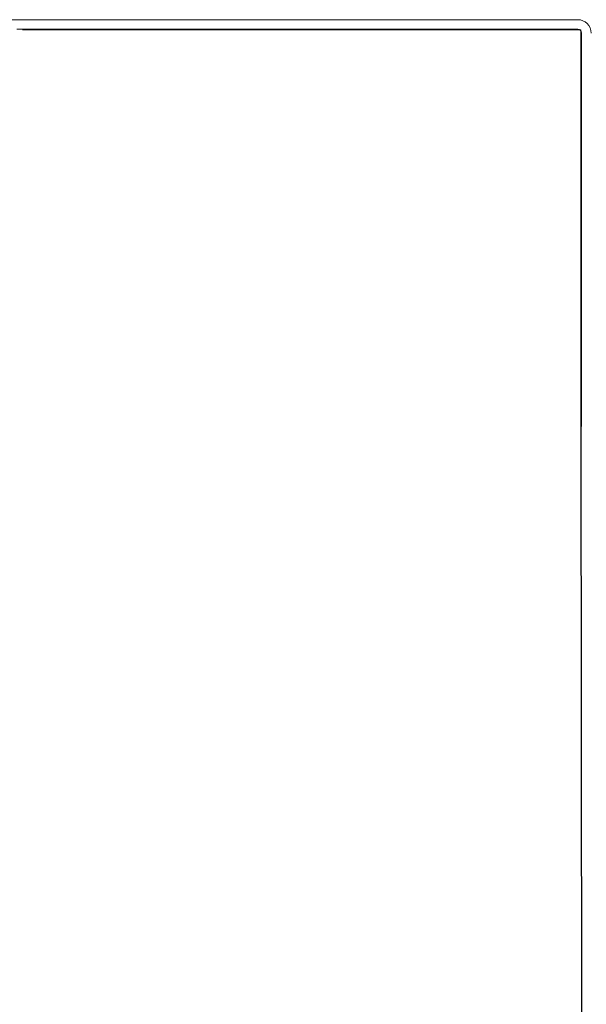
# Model space of a CAD drawing. Header units: inches. Extents: x 1 to 669, y 0 to 417.
# Tile 304 of 317: x 605.42 to 609.86, y 258.48 to 266.19. Entities that reach past the tile are written whole.
import ezdxf

# ---------------------------------------------------------------- set-up
doc = ezdxf.new("R2010")
doc.units = ezdxf.units.IN
doc.header["$LTSCALE"] = 12
doc.header["$MEASUREMENT"] = 0
doc.layers.add('FGR-Removed', color=7, linetype='CONTINUOUS')
doc.layers.add('X', color=1, linetype='CONTINUOUS')

msp = doc.modelspace()

# ---------------------------------------------------------------- linework, layer by layer
at = {"layer": 'FGR-Removed', "color": 1}
msp.add_line((609.81558, 263.01695), (609.82088, 258.05224), dxfattribs=at)
at = {"layer": 'X', "lineweight": 0}
for p, q in [((609.79088, 266.19415), (599.75028, 266.19415)), ((609.79088, 266.11945), (605.39535, 266.11945)), ((609.81558, 266.11415), (605.44108, 266.11415)), ((609.81558, 263.01695), (609.81558, 266.11415)), ((609.82088, 263.00617), (609.82088, 266.08945))]:
    msp.add_line(p, q, dxfattribs=at)
msp.add_arc((604.08896, 260.95879), 9.62891, 26.775783, 73.264232, dxfattribs=at)
for centre, major_axis, start_param, end_param in [((604.15864, 261.18811), (9.2286, 0), 0.3511727, 1.5707963), ((604.15864, 261.18811), (9.124, 0), 0.3553883, 1.5707963), ((604.15864, 261.18217), (-9.124, 0), -2.6457501, -1.986443), ((609.79088, 266.08945), (0.1047, 0), 0, 1.5707963), ((609.79088, 266.08945), (0.03, 0), 0, 1.5707963), ((609.79088, 266.07986), (0.03, 0), 0, 0.603537)]:
    msp.add_ellipse(centre, major_axis=major_axis, ratio=0.9999997, start_param=start_param, end_param=end_param, dxfattribs=at)
at = {"layer": 'X', "lineweight": 0, "extrusion": (2.4987e-16, 1.6393e-31, -1)}
msp.add_ellipse((604.13008, 261.16103), major_axis=(9.125, 0), ratio=0.9999997, start_param=-1.5707963, end_param=-0.3585194, dxfattribs=at)
at = {"layer": 'X', "lineweight": 0, "extrusion": (2.4987e-16, 1.63951e-31, -1)}
msp.add_ellipse((604.15864, 261.18123), major_axis=(9.124, 0), ratio=0.9999997, start_param=-1.5707963, end_param=-0.3561935, dxfattribs=at)
at = {"layer": 'X', "lineweight": 0, "extrusion": (2.49845e-16, -2.19863e-20, -1)}
msp.add_ellipse((604.15864, 261.18718), major_axis=(9.124, 0), ratio=0.9999997, start_param=-1.1551497, end_param=-0.4958426, dxfattribs=at)

doc.saveas('drawing.dxf')
